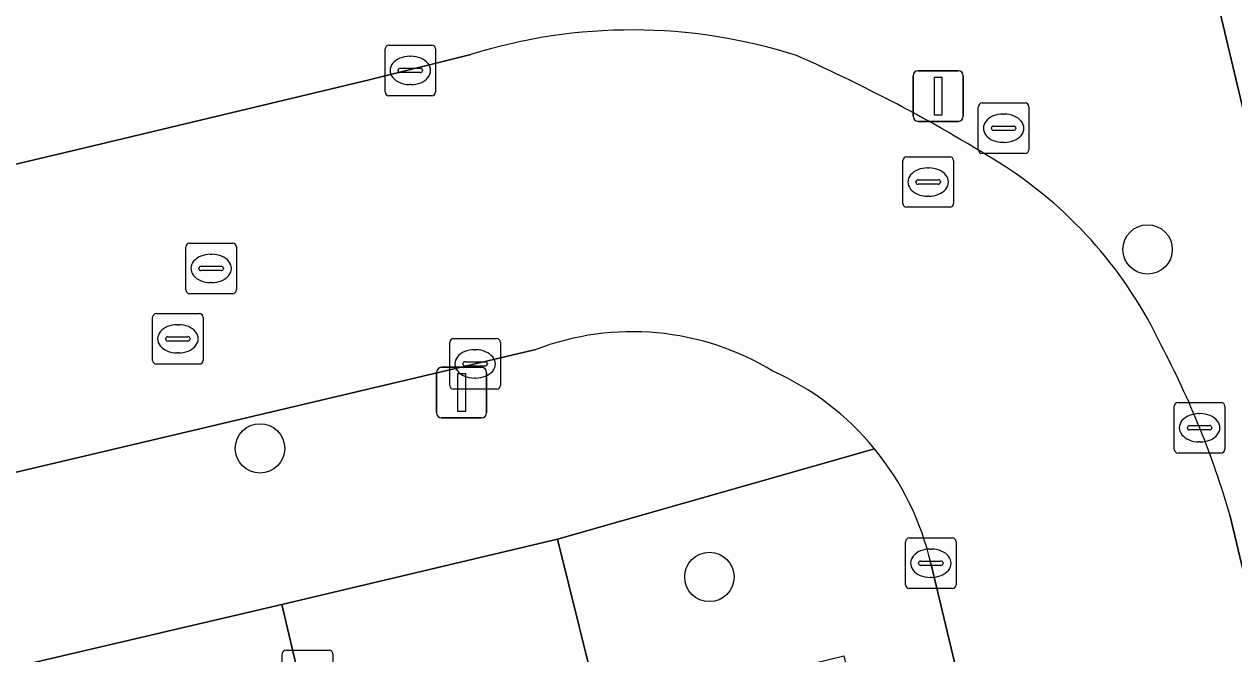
# Model space of a CAD drawing. Extents: x 158031 to 159244, y 380104 to 381214.
# Drawn here: x 158497.2 to 158521.15, y 380508.77 to 380521.24 of the extents above; entities that cross this region are included whole.
import ezdxf

# ---------------------------------------------------------------- set-up
doc = ezdxf.new("R2010")
doc.units = 0
for name, color, linetype in [('IMGEO_Boom', 7, 'Continuous'), ('IMGEO_Kolk', 7, 'Continuous'), ('IMGEO_Lichtmast', 7, 'Continuous'), ('IMGEO_Pand', 7, 'Continuous'), ('IMGEO_Parkeervlak_open', 7, 'Continuous'), ('IMGEO_Rijbaan_lokaal_open', 7, 'Continuous'), ('IMGEO_Rioolput', 7, 'Continuous'), ('IMGEO_Voetpad_open', 7, 'Continuous')]:
    doc.layers.add(name, color=color, linetype=linetype)

msp = doc.modelspace()

# ---------------------------------------------------------------- linework, layer by layer
at = {"layer": 'IMGEO_Boom'}
for centre in [(158519.44, 380516.776), (158501.87, 380512.837), (158510.766, 380510.291)]:
    msp.add_circle(centre, 0.489, dxfattribs=at)
at = {"layer": 'IMGEO_Kolk'}
for p, q in [((158504.42, 380520.821), (158505.272, 380520.821)), ((158504.345, 380519.895), (158504.345, 380520.747)), ((158504.833, 380520.601), (158504.858, 380520.601)), ((158505.346, 380520.747), (158505.346, 380519.895)), ((158504.647, 380520.364), (158505.045, 380520.364)), ((158504.604, 380520.315), (158504.604, 380520.327)), ((158505.042, 380520.278), (158504.644, 380520.278)), ((158505.088, 380520.327), (158505.088, 380520.315)), ((158504.856, 380520.041), (158504.831, 380520.041)), ((158505.272, 380519.821), (158504.42, 380519.821)), ((158505.627, 380514.084), (158505.627, 380514.936)), ((158505.702, 380515.01), (158506.554, 380515.01)), ((158506.628, 380514.936), (158506.628, 380514.084)), ((158506.115, 380514.79), (158506.14, 380514.79)), ((158505.886, 380514.504), (158505.886, 380514.516)), ((158506.324, 380514.467), (158505.926, 380514.467)), ((158505.929, 380514.553), (158506.327, 380514.553)), ((158506.37, 380514.516), (158506.37, 380514.504)), ((158506.138, 380514.23), (158506.113, 380514.23)), ((158506.554, 380514.01), (158505.702, 380514.01)), ((158519.968, 380512.819), (158519.968, 380513.671)), ((158520.043, 380513.745), (158520.895, 380513.745)), ((158520.969, 380513.671), (158520.969, 380512.819)), ((158520.456, 380513.525), (158520.481, 380513.525)), ((158520.227, 380513.239), (158520.227, 380513.251)), ((158520.665, 380513.202), (158520.267, 380513.202)), ((158520.27, 380513.288), (158520.668, 380513.288)), ((158520.711, 380513.251), (158520.711, 380513.239)), ((158520.479, 380512.965), (158520.454, 380512.965)), ((158520.895, 380512.745), (158520.043, 380512.745)), ((158514.723, 380511.063), (158515.575, 380511.063)), ((158514.648, 380510.137), (158514.648, 380510.989)), ((158515.136, 380510.843), (158515.161, 380510.843)), ((158515.649, 380510.989), (158515.649, 380510.137)), ((158514.907, 380510.557), (158514.907, 380510.569)), ((158515.345, 380510.52), (158514.947, 380510.52)), ((158514.95, 380510.606), (158515.348, 380510.606)), ((158515.391, 380510.569), (158515.391, 380510.557)), ((158515.159, 380510.283), (158515.134, 380510.283)), ((158515.575, 380510.063), (158514.723, 380510.063)), ((158502.386, 380508.843), (158503.238, 380508.843)), ((158502.311, 380507.917), (158502.311, 380508.769)), ((158503.312, 380508.769), (158503.312, 380507.917))]:
    msp.add_line(p, q, dxfattribs=at)
for points in [[(158504.42, 380520.821), (158505.272, 380520.821)], [(158504.345, 380519.895), (158504.345, 380520.747)], [(158505.346, 380520.747), (158505.346, 380519.895)], [(158505.272, 380519.821), (158504.42, 380519.821)], [(158505.627, 380514.084), (158505.627, 380514.936)], [(158505.702, 380515.01), (158506.554, 380515.01)], [(158506.628, 380514.936), (158506.628, 380514.084)], [(158506.554, 380514.01), (158505.702, 380514.01)], [(158519.968, 380512.819), (158519.968, 380513.671)], [(158520.043, 380513.745), (158520.895, 380513.745)], [(158520.969, 380513.671), (158520.969, 380512.819)], [(158520.895, 380512.745), (158520.043, 380512.745)], [(158514.723, 380511.063), (158515.575, 380511.063)], [(158514.648, 380510.137), (158514.648, 380510.989)], [(158515.649, 380510.989), (158515.649, 380510.137)], [(158515.575, 380510.063), (158514.723, 380510.063)], [(158502.386, 380508.843), (158503.238, 380508.843)], [(158502.311, 380507.917), (158502.311, 380508.769)], [(158503.312, 380508.769), (158503.312, 380507.917)]]:
    msp.add_lwpolyline(points, dxfattribs=at)
for centre, radius, start, end in [((158504.422, 380520.745), 0.0765, 91.552, 178.448), ((158504.422, 380520.745), 0.0765, 91.552, 178.448), ((158505.27, 380520.745), 0.0765, 1.552, 88.448), ((158505.27, 380520.745), 0.0765, 1.552, 88.448), ((158504.644, 380520.324), 0.0403, 85.8775, 175.7526), ((158505.049, 380520.326), 0.0386, 1.7309, 96.639), ((158504.641, 380520.314), 0.0366, 178.938, 274.7102), ((158505.045, 380520.321), 0.043, 264.8664, 352.4533), ((158504.422, 380519.897), 0.0765, 181.552, 268.448), ((158504.422, 380519.897), 0.0765, 181.552, 268.448), ((158505.27, 380519.897), 0.0765, 271.552, 358.448), ((158505.27, 380519.897), 0.0765, 271.552, 358.448), ((158505.704, 380514.934), 0.0765, 91.552, 178.448), ((158505.704, 380514.934), 0.0765, 91.552, 178.448), ((158506.552, 380514.934), 0.0765, 1.552, 88.448), ((158506.552, 380514.934), 0.0765, 1.552, 88.448), ((158505.926, 380514.513), 0.0403, 85.8775, 175.7526), ((158505.923, 380514.503), 0.0366, 178.938, 274.7102), ((158506.327, 380514.51), 0.043, 264.8664, 352.4533), ((158506.331, 380514.515), 0.0386, 1.7309, 96.639), ((158505.704, 380514.086), 0.0765, 181.552, 268.448), ((158505.704, 380514.086), 0.0765, 181.552, 268.448), ((158506.552, 380514.086), 0.0765, 271.552, 358.448), ((158506.552, 380514.086), 0.0765, 271.552, 358.448), ((158520.045, 380513.669), 0.0765, 91.552, 178.448), ((158520.045, 380513.669), 0.0765, 91.552, 178.448), ((158520.893, 380513.669), 0.0765, 1.552, 88.448), ((158520.893, 380513.669), 0.0765, 1.552, 88.448), ((158520.267, 380513.248), 0.0403, 85.8775, 175.7526), ((158520.264, 380513.238), 0.0366, 178.938, 274.7102), ((158520.668, 380513.245), 0.043, 264.8664, 352.4533), ((158520.672, 380513.25), 0.0386, 1.7309, 96.639), ((158520.045, 380512.821), 0.0765, 181.552, 268.448), ((158520.045, 380512.821), 0.0765, 181.552, 268.448), ((158520.893, 380512.821), 0.0765, 271.552, 358.448), ((158520.893, 380512.821), 0.0765, 271.552, 358.448), ((158514.725, 380510.987), 0.0765, 91.552, 178.448), ((158514.725, 380510.987), 0.0765, 91.552, 178.448), ((158515.573, 380510.987), 0.0765, 1.552, 88.448), ((158515.573, 380510.987), 0.0765, 1.552, 88.448), ((158514.947, 380510.566), 0.0403, 85.8775, 175.7526), ((158514.944, 380510.556), 0.0366, 178.938, 274.7102), ((158515.348, 380510.563), 0.043, 264.8664, 352.4533), ((158515.352, 380510.568), 0.0386, 1.7309, 96.639), ((158514.725, 380510.139), 0.0765, 181.552, 268.448), ((158514.725, 380510.139), 0.0765, 181.552, 268.448), ((158515.573, 380510.139), 0.0765, 271.552, 358.448), ((158515.573, 380510.139), 0.0765, 271.552, 358.448), ((158502.388, 380508.767), 0.0765, 91.552, 178.448), ((158502.388, 380508.767), 0.0765, 91.552, 178.448), ((158503.236, 380508.767), 0.0765, 1.552, 88.448), ((158503.236, 380508.767), 0.0765, 1.552, 88.448)]:
    msp.add_arc(centre, radius, start, end, dxfattribs=at)
for centre, major_axis, ratio, start_param, end_param in [((158504.832, 380520.321), (-0.387, 0.002), 0.722429, 4.712389, 7.853982), ((158504.857, 380520.321), (-0.39, 0.002), 0.717154, 1.570796, 4.712389), ((158506.114, 380514.51), (-0.387, 0.002), 0.722429, 4.712389, 7.853982), ((158506.139, 380514.51), (-0.39, 0.002), 0.717154, 1.570796, 4.712389), ((158520.455, 380513.245), (-0.387, 0.002), 0.722429, 4.712389, 7.853982), ((158520.48, 380513.245), (-0.39, 0.002), 0.717154, 1.570796, 4.712389), ((158515.135, 380510.563), (-0.387, 0.002), 0.722429, 4.712389, 7.853982), ((158515.16, 380510.563), (-0.39, 0.002), 0.717154, 1.570796, 4.712389)]:
    msp.add_ellipse(centre, major_axis=major_axis, ratio=ratio, start_param=start_param, end_param=end_param, dxfattribs=at)
at = {"layer": 'IMGEO_Lichtmast'}
for p, q in [((158514.799, 380519.413), (158514.799, 380520.213)), ((158514.799, 380520.213), (158514.799, 380519.413)), ((158514.899, 380520.313), (158515.689, 380520.313)), ((158515.689, 380520.313), (158514.899, 380520.313)), ((158515.789, 380520.213), (158515.789, 380519.413)), ((158515.789, 380519.413), (158515.789, 380520.213)), ((158515.689, 380519.313), (158514.899, 380519.313)), ((158514.899, 380519.313), (158515.689, 380519.313)), ((158505.465, 380514.442), (158506.255, 380514.442)), ((158506.255, 380514.442), (158505.465, 380514.442)), ((158505.365, 380513.542), (158505.365, 380514.342)), ((158505.365, 380514.342), (158505.365, 380513.542)), ((158506.355, 380514.342), (158506.355, 380513.542)), ((158506.355, 380513.542), (158506.355, 380514.342)), ((158506.255, 380513.442), (158505.465, 380513.442)), ((158505.465, 380513.442), (158506.255, 380513.442))]:
    msp.add_line(p, q, dxfattribs=at)
for points in [[(158515.219, 380520.188), (158515.369, 380520.188), (158515.369, 380519.438), (158515.219, 380519.438), (158515.219, 380520.188)], [(158505.785, 380514.317), (158505.935, 380514.317), (158505.935, 380513.567), (158505.785, 380513.567), (158505.785, 380514.317)]]:
    msp.add_lwpolyline(points, dxfattribs=at)
for centre, start, end in [((158514.899, 380520.213), 90, 180), ((158514.899, 380520.213), 90, 180), ((158515.689, 380520.213), 0, 90), ((158515.689, 380520.213), 360, 90), ((158514.899, 380519.413), 180, 270), ((158514.899, 380519.413), 180, 270), ((158515.689, 380519.413), 270, 0), ((158515.689, 380519.413), 270, 0), ((158505.465, 380514.342), 90, 180), ((158505.465, 380514.342), 90, 180), ((158506.255, 380514.342), 0, 90), ((158506.255, 380514.342), 360, 90), ((158505.465, 380513.542), 180, 270), ((158505.465, 380513.542), 180, 270), ((158506.255, 380513.542), 270, 0), ((158506.255, 380513.542), 270, 0)]:
    msp.add_arc(centre, 0.1, start, end, dxfattribs=at)
at = {"layer": 'IMGEO_Pand'}
msp.add_lwpolyline([(158523.162, 380523.973), (158520.437, 380523.33), (158521.435, 380519.099), (158524.16, 380519.742), (158523.81, 380521.227), (158525.808, 380521.699), (158525.16, 380524.444)], close=True, dxfattribs=at)
at = {"layer": 'IMGEO_Parkeervlak_open'}
msp.add_lwpolyline([(158502.303, 380509.746), (158497.228, 380508.556), (158504.921, 380476.108), (158509.959, 380477.328)], close=True, dxfattribs=at)
at = {"layer": 'IMGEO_Rijbaan_lokaal_open'}
for points in [[(158506.04, 380520.636), (158504.031, 380520.134), (158498.266, 380518.753), (158463.908, 380510.622), (158465.242, 380504.854), (158507.333, 380514.796)], [(158515.149, 380510.563), (158516.649, 380504.3), (158522.462, 380505.674), (158521.067, 380511.522)]]:
    msp.add_lwpolyline(points, dxfattribs=at)
msp.add_lwpolyline([(158518.89, 380485.617), (158514.076, 380484.47), (158508.621, 380507.557), (158507.759, 380511.04), (158502.303, 380509.746), (158509.959, 380477.328), (158520.214, 380479.785), (158520.203, 380479.945)], close=True, dxfattribs=at)
for centre, radius, start, end in [((158509.236, 380510.394), 10.729, 72.3504, 107.3297), ((158499.487, 380491.234), 32.132, 57.7403, 66.1319), ((158511.931, 380511.207), 8.601, 25.2719, 56.8211), ((158509.24, 380509.796), 5.351, 58.6483, 110.877), ((158503.866, 380506.517), 17.915, 16.224, 27.8254), ((158509.757, 380509.317), 5.535, 39.4148, 65.8211), ((158509.756, 380509.318), 5.534, 12.9996, 39.4007)]:
    msp.add_arc(centre, radius, start, end, dxfattribs=at)
at = {"layer": 'IMGEO_Rioolput'}
for p, q in [((158516.164, 380519.677), (158517.016, 380519.677)), ((158516.089, 380518.751), (158516.089, 380519.603)), ((158516.577, 380519.457), (158516.602, 380519.457)), ((158517.09, 380519.603), (158517.09, 380518.751)), ((158516.348, 380519.171), (158516.348, 380519.183)), ((158516.391, 380519.22), (158516.789, 380519.22)), ((158516.832, 380519.183), (158516.832, 380519.171)), ((158516.786, 380519.134), (158516.388, 380519.134)), ((158517.016, 380518.677), (158516.164, 380518.677)), ((158516.6, 380518.897), (158516.575, 380518.897)), ((158514.596, 380517.685), (158514.596, 380518.537)), ((158514.671, 380518.611), (158515.523, 380518.611)), ((158515.597, 380518.537), (158515.597, 380517.685)), ((158515.084, 380518.391), (158515.109, 380518.391)), ((158514.855, 380518.105), (158514.855, 380518.117)), ((158515.293, 380518.068), (158514.895, 380518.068)), ((158514.898, 380518.154), (158515.296, 380518.154)), ((158515.339, 380518.117), (158515.339, 380518.105)), ((158515.107, 380517.831), (158515.082, 380517.831)), ((158515.523, 380517.611), (158514.671, 380517.611)), ((158500.402, 380515.974), (158500.402, 380516.826)), ((158500.477, 380516.9), (158501.329, 380516.9)), ((158501.403, 380516.826), (158501.403, 380515.974)), ((158500.89, 380516.68), (158500.915, 380516.68)), ((158500.661, 380516.394), (158500.661, 380516.406)), ((158501.099, 380516.357), (158500.701, 380516.357)), ((158500.704, 380516.443), (158501.102, 380516.443)), ((158501.145, 380516.406), (158501.145, 380516.394)), ((158500.913, 380516.12), (158500.888, 380516.12)), ((158501.329, 380515.9), (158500.477, 380515.9)), ((158499.744, 380514.58), (158499.744, 380515.432)), ((158499.819, 380515.506), (158500.671, 380515.506)), ((158500.745, 380515.432), (158500.745, 380514.58)), ((158500.232, 380515.286), (158500.257, 380515.286)), ((158500.003, 380515), (158500.003, 380515.012)), ((158500.441, 380514.963), (158500.043, 380514.963)), ((158500.046, 380515.049), (158500.444, 380515.049)), ((158500.487, 380515.012), (158500.487, 380515)), ((158500.255, 380514.726), (158500.23, 380514.726)), ((158500.671, 380514.506), (158499.819, 380514.506))]:
    msp.add_line(p, q, dxfattribs=at)
for points in [[(158516.164, 380519.677), (158517.016, 380519.677)], [(158516.089, 380518.751), (158516.089, 380519.603)], [(158517.09, 380519.603), (158517.09, 380518.751)], [(158517.016, 380518.677), (158516.164, 380518.677)], [(158514.596, 380517.685), (158514.596, 380518.537)], [(158514.671, 380518.611), (158515.523, 380518.611)], [(158515.597, 380518.537), (158515.597, 380517.685)], [(158515.523, 380517.611), (158514.671, 380517.611)], [(158500.402, 380515.974), (158500.402, 380516.826)], [(158500.477, 380516.9), (158501.329, 380516.9)], [(158501.403, 380516.826), (158501.403, 380515.974)], [(158501.329, 380515.9), (158500.477, 380515.9)], [(158499.744, 380514.58), (158499.744, 380515.432)], [(158499.819, 380515.506), (158500.671, 380515.506)], [(158500.745, 380515.432), (158500.745, 380514.58)], [(158500.671, 380514.506), (158499.819, 380514.506)]]:
    msp.add_lwpolyline(points, dxfattribs=at)
for centre, radius, start, end in [((158516.166, 380519.601), 0.0765, 91.552, 178.448), ((158516.166, 380519.601), 0.0765, 91.552, 178.448), ((158517.014, 380519.601), 0.0765, 1.552, 88.448), ((158517.014, 380519.601), 0.0765, 1.552, 88.448), ((158516.388, 380519.18), 0.0403, 85.8775, 175.7526), ((158516.385, 380519.17), 0.0366, 178.938, 274.7102), ((158516.789, 380519.177), 0.043, 264.8664, 352.4533), ((158516.793, 380519.182), 0.0386, 1.7309, 96.639), ((158516.166, 380518.753), 0.0765, 181.552, 268.448), ((158516.166, 380518.753), 0.0765, 181.552, 268.448), ((158517.014, 380518.753), 0.0765, 271.552, 358.448), ((158517.014, 380518.753), 0.0765, 271.552, 358.448), ((158514.673, 380518.535), 0.0765, 91.552, 178.448), ((158514.673, 380518.535), 0.0765, 91.552, 178.448), ((158515.521, 380518.535), 0.0765, 1.552, 88.448), ((158515.521, 380518.535), 0.0765, 1.552, 88.448), ((158514.895, 380518.114), 0.0403, 85.8775, 175.7526), ((158514.892, 380518.104), 0.0366, 178.938, 274.7102), ((158515.296, 380518.111), 0.043, 264.8664, 352.4533), ((158515.3, 380518.116), 0.0386, 1.7309, 96.639), ((158514.673, 380517.687), 0.0765, 181.552, 268.448), ((158514.673, 380517.687), 0.0765, 181.552, 268.448), ((158515.521, 380517.687), 0.0765, 271.552, 358.448), ((158515.521, 380517.687), 0.0765, 271.552, 358.448), ((158500.479, 380516.824), 0.0765, 91.552, 178.448), ((158500.479, 380516.824), 0.0765, 91.552, 178.448), ((158501.327, 380516.824), 0.0765, 1.552, 88.448), ((158501.327, 380516.824), 0.0765, 1.552, 88.448), ((158500.701, 380516.403), 0.0403, 85.8775, 175.7526), ((158500.698, 380516.393), 0.0366, 178.938, 274.7102), ((158501.102, 380516.4), 0.043, 264.8664, 352.4533), ((158501.106, 380516.405), 0.0386, 1.7309, 96.639), ((158500.479, 380515.976), 0.0765, 181.552, 268.448), ((158500.479, 380515.976), 0.0765, 181.552, 268.448), ((158501.327, 380515.976), 0.0765, 271.552, 358.448), ((158501.327, 380515.976), 0.0765, 271.552, 358.448), ((158499.821, 380515.43), 0.0765, 91.552, 178.448), ((158499.821, 380515.43), 0.0765, 91.552, 178.448), ((158500.669, 380515.43), 0.0765, 1.552, 88.448), ((158500.669, 380515.43), 0.0765, 1.552, 88.448), ((158500.043, 380515.009), 0.0403, 85.8775, 175.7526), ((158500.04, 380514.999), 0.0366, 178.938, 274.7102), ((158500.444, 380515.006), 0.043, 264.8664, 352.4533), ((158500.448, 380515.011), 0.0386, 1.7309, 96.639), ((158499.821, 380514.582), 0.0765, 181.552, 268.448), ((158499.821, 380514.582), 0.0765, 181.552, 268.448), ((158500.669, 380514.582), 0.0765, 271.552, 358.448), ((158500.669, 380514.582), 0.0765, 271.552, 358.448)]:
    msp.add_arc(centre, radius, start, end, dxfattribs=at)
for centre, major_axis, ratio, start_param, end_param in [((158516.576, 380519.177), (-0.387, 0.002), 0.722429, 4.712389, 7.853982), ((158516.601, 380519.177), (-0.39, 0.002), 0.717154, 1.570796, 4.712389), ((158515.083, 380518.111), (-0.387, 0.002), 0.722429, 4.712389, 7.853982), ((158515.108, 380518.111), (-0.39, 0.002), 0.717154, 1.570796, 4.712389), ((158500.889, 380516.4), (-0.387, 0.002), 0.722429, 4.712389, 7.853982), ((158500.914, 380516.4), (-0.39, 0.002), 0.717154, 1.570796, 4.712389), ((158500.231, 380515.006), (-0.387, 0.002), 0.722429, 4.712389, 7.853982), ((158500.256, 380515.006), (-0.39, 0.002), 0.717154, 1.570796, 4.712389)]:
    msp.add_ellipse(centre, major_axis=major_axis, ratio=ratio, start_param=start_param, end_param=end_param, dxfattribs=at)
at = {"layer": 'IMGEO_Voetpad_open'}
for points in [[(158528.006, 380489.66), (158530.987, 380490.837), (158530.009, 380495.078), (158529.725, 380496.291), (158526.974, 380495.636), (158525.995, 380499.864), (158524.787, 380505.072), (158522.685, 380513.928), (158521.435, 380519.099), (158520.437, 380523.33), (158520.153, 380524.548), (158519.177, 380528.665), (158510.501, 380526.599), (158504.905, 380525.354), (158502.758, 380524.694), (158497.176, 380523.356), (158493.811, 380522.549), (158494.422, 380520.018), (158491.676, 380519.36), (158484.368, 380517.635), (158484.381, 380517.581), (158478.3, 380516.138), (158453.311, 380510.219)], [(158459.212, 380509.511), (158463.908, 380510.622), (158498.266, 380518.753), (158504.031, 380520.134), (158506.04, 380520.636)], [(158507.333, 380514.796), (158465.242, 380504.854), (158460.523, 380503.722), (158435.749, 380497.858), (158436.555, 380494.507), (158440.801, 380495.507), (158446.031, 380496.727), (158454.801, 380498.812), (158460.01, 380500.056), (158464.238, 380501.046), (158465.434, 380501.324), (158469.671, 380502.327), (158473.835, 380503.329), (158478.183, 380504.432), (158484.293, 380505.842), (158491.475, 380507.534), (158494.222, 380508.184), (158497.228, 380508.556), (158502.303, 380509.746), (158507.759, 380511.04), (158514.033, 380512.831)], [(158514.033, 380512.831), (158507.759, 380511.04), (158508.621, 380507.557), (158513.426, 380508.729), (158518.89, 380485.617), (158520.203, 380479.945), (158520.214, 380479.785), (158509.959, 380477.328)], [(158521.067, 380511.522), (158522.462, 380505.674), (158523.58, 380500.961), (158525.367, 380493.429)], [(158565.881, 380487.297), (158576.024, 380489.715), (158576.713, 380486.721), (158577.624, 380486.941), (158580.749, 380487.695), (158584.029, 380488.461), (158588.105, 380489.392), (158587.386, 380492.338), (158597.49, 380494.805), (158613.675, 380498.576), (158617.449, 380499.44), (158617.159, 380502.945), (158612.772, 380501.896), (158570.966, 380492.021), (158566.227, 380490.892), (158522.276, 380480.47), (158520.895, 380486.296), (158517.767, 380499.583), (158516.649, 380504.3), (158515.149, 380510.563)]]:
    msp.add_lwpolyline(points, dxfattribs=at)
for centre, radius, start, end in [((158509.236, 380510.394), 10.729, 72.3504, 107.3297), ((158499.487, 380491.234), 32.132, 57.7403, 66.1319), ((158511.931, 380511.207), 8.601, 25.2719, 56.8211), ((158509.24, 380509.796), 5.351, 58.6483, 110.877), ((158503.866, 380506.517), 17.915, 16.224, 27.8254), ((158509.757, 380509.317), 5.535, 39.4148, 65.8211), ((158509.756, 380509.318), 5.534, 12.9996, 39.4007)]:
    msp.add_arc(centre, radius, start, end, dxfattribs=at)

doc.saveas('drawing.dxf')
